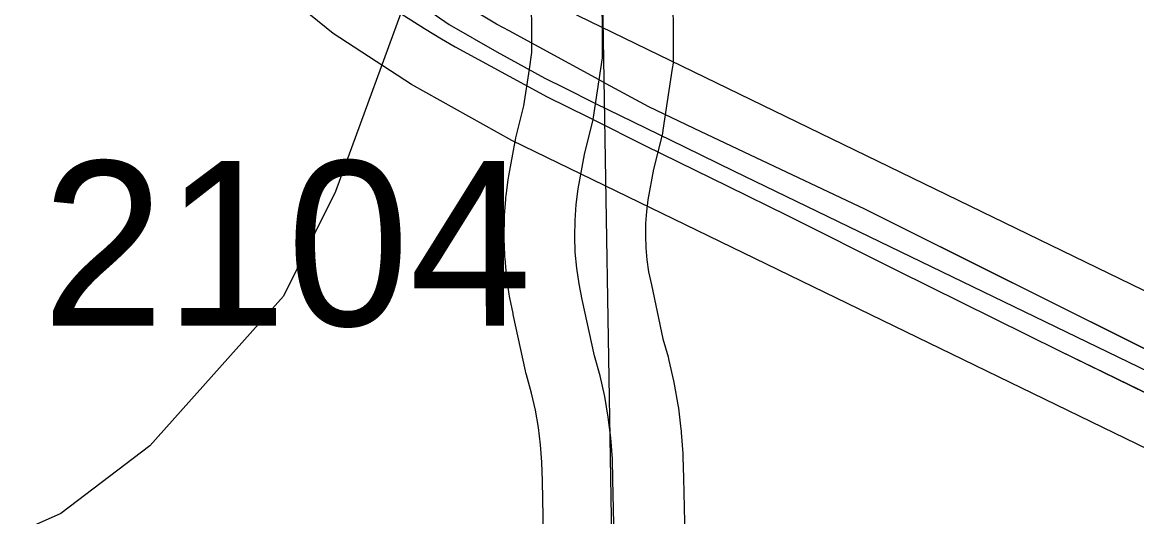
# Model space of a CAD drawing. Extents: x 23.6 to 68.7, y -63 to -29.
# Drawn here: x 35.4098 to 35.8834, y -43.0697 to -42.8595 of the extents above; entities that cross this region are included whole.
import ezdxf

# ---------------------------------------------------------------- set-up
doc = ezdxf.new("R2010")
doc.units = 0
for name, color, linetype in [('tdCoDivCarto', 7, 'Continuous'), ('tdCoHydroRiver', 7, 'Continuous'), ('tdCoPriCL', 7, 'Continuous'), ('tdCoPriDiv', 7, 'Continuous'), ('tdCoPrimary', 7, 'Continuous'), ('tdCoSecRdNmbr', 7, 'Continuous'), ('tdCoSecRteBand', 7, 'Continuous'), ('tdCoSecRteCL', 7, 'Continuous'), ('tdCoSectLine', 7, 'Continuous'), ('tdCoSurfGravel', 7, 'Continuous')]:
    doc.layers.add(name, color=color, linetype=linetype)

msp = doc.modelspace()

# ---------------------------------------------------------------- linework, layer by layer
at = {"layer": 'tdCoDivCarto'}
for p, q in [((35.61127, -42.86023), (35.59712, -42.85175)), ((35.56792, -42.85408), (35.58069, -42.86217)), ((35.61669, -42.86318), (35.61127, -42.86023)), ((35.58069, -42.86217), (35.588, -42.86652)), ((35.588, -42.86652), (35.59369, -42.86991)), ((35.65494, -42.88397), (35.61669, -42.86318)), ((35.59369, -42.86991), (35.60865, -42.878)), ((35.60865, -42.878), (35.6329, -42.89112)), ((35.65794, -42.8856), (35.65494, -42.88397)), ((35.67613, -42.89549), (35.65794, -42.8856)), ((35.6329, -42.89112), (35.65044, -42.89988)), ((35.65044, -42.89988), (35.65236, -42.90084)), ((35.69539, -42.90461), (35.67613, -42.89549)), ((35.65236, -42.90084), (35.67433, -42.91183)), ((35.71664, -42.91466), (35.69539, -42.90461)), ((35.71664, -42.91466), (35.69539, -42.90461)), ((35.67433, -42.91183), (35.68855, -42.91882)), ((35.68855, -42.91882), (35.70964, -42.9292)), ((35.68855, -42.91882), (35.70964, -42.9292)), ((35.76787, -42.9389), (35.71664, -42.91466)), ((35.70964, -42.9292), (35.735, -42.94167)), ((35.735, -42.94167), (35.78136, -42.96485)), ((35.89561, -43.00277), (35.76787, -42.9389)), ((35.78136, -42.96485), (35.85066, -42.99913)), ((35.85066, -42.99913), (35.91157, -43.02897))]:
    msp.add_line(p, q, dxfattribs=at)
for points in [[(35.49474, -42.79649), (35.50763, -42.8085), (35.51917, -42.81828), (35.53098, -42.82773), (35.54305, -42.83685), (35.55536, -42.84563), (35.56792, -42.85408), (35.58069, -42.86217), (35.588, -42.86652)], [(35.49474, -42.79649), (35.50763, -42.8085), (35.51917, -42.81828), (35.53098, -42.82773), (35.54305, -42.83685), (35.55536, -42.84563), (35.56792, -42.85408), (35.58069, -42.86217), (35.588, -42.86652)], [(35.49474, -42.79649), (35.50763, -42.8085), (35.51917, -42.81828), (35.53098, -42.82773), (35.54305, -42.83685), (35.55536, -42.84563), (35.56792, -42.85408), (35.58069, -42.86217), (35.588, -42.86652)], [(35.61669, -42.86318), (35.61127, -42.86023), (35.59712, -42.85175)], [(35.61669, -42.86318), (35.61127, -42.86023), (35.59712, -42.85175)], [(35.61669, -42.86318), (35.61127, -42.86023), (35.59712, -42.85175)], [(35.588, -42.86652), (35.59369, -42.86991), (35.60865, -42.878)], [(35.588, -42.86652), (35.59369, -42.86991), (35.60865, -42.878)], [(35.588, -42.86652), (35.59369, -42.86991), (35.60865, -42.878)], [(35.65794, -42.8856), (35.65494, -42.88397), (35.61669, -42.86318)], [(35.65794, -42.8856), (35.65494, -42.88397), (35.61669, -42.86318)], [(35.65794, -42.8856), (35.65494, -42.88397), (35.61669, -42.86318)], [(35.60865, -42.878), (35.6329, -42.89112), (35.65044, -42.89988)], [(35.60865, -42.878), (35.6329, -42.89112), (35.65044, -42.89988)], [(35.60865, -42.878), (35.6329, -42.89112), (35.65044, -42.89988)], [(35.69539, -42.90461), (35.67613, -42.89549), (35.65794, -42.8856)], [(35.69539, -42.90461), (35.67613, -42.89549), (35.65794, -42.8856)], [(35.69539, -42.90461), (35.67613, -42.89549), (35.65794, -42.8856)], [(35.65044, -42.89988), (35.65236, -42.90084), (35.67433, -42.91183), (35.68855, -42.91882)], [(35.65044, -42.89988), (35.65236, -42.90084), (35.67433, -42.91183), (35.68855, -42.91882)], [(35.65044, -42.89988), (35.65236, -42.90084), (35.67433, -42.91183), (35.68855, -42.91882)], [(35.71664, -42.91466), (35.69539, -42.90461)], [(35.71664, -42.91466), (35.69539, -42.90461)], [(35.68855, -42.91882), (35.70964, -42.9292)], [(35.68855, -42.91882), (35.70964, -42.9292)], [(36.60978, -43.39956), (36.5501, -43.35936), (36.51558, -43.33569), (36.48401, -43.31423), (36.41891, -43.27231), (36.37501, -43.24567), (36.32372, -43.21584), (36.249, -43.17564), (36.17304, -43.13889), (36.1432, -43.12286), (36.05936, -43.08242), (35.95578, -43.03211), (35.89561, -43.00277), (35.76787, -42.9389), (35.71664, -42.91466)], [(36.60978, -43.39956), (36.5501, -43.35936), (36.51558, -43.33569), (36.48401, -43.31423), (36.41891, -43.27231), (36.37501, -43.24567), (36.32372, -43.21584), (36.249, -43.17564), (36.17304, -43.13889), (36.1432, -43.12286), (36.05936, -43.08242), (35.95578, -43.03211), (35.89561, -43.00277), (35.76787, -42.9389), (35.71664, -42.91466)], [(36.60978, -43.39956), (36.5501, -43.35936), (36.51558, -43.33569), (36.48401, -43.31423), (36.41891, -43.27231), (36.37501, -43.24567), (36.32372, -43.21584), (36.249, -43.17564), (36.17304, -43.13889), (36.1432, -43.12286), (36.05936, -43.08242), (35.95578, -43.03211), (35.89561, -43.00277), (35.76787, -42.9389), (35.71664, -42.91466)], [(35.70964, -42.9292), (35.735, -42.94167), (35.78136, -42.96485), (35.85066, -42.99913), (35.91157, -43.02897), (35.97717, -43.06103), (36.03956, -43.09111), (36.11305, -43.12662), (36.16557, -43.1535), (36.21342, -43.17792), (36.27359, -43.20727), (36.34634, -43.2482), (36.37445, -43.26497), (36.41613, -43.29086), (36.49652, -43.34339), (36.54559, -43.37718), (36.63832, -43.43883)], [(35.70964, -42.9292), (35.735, -42.94167), (35.78136, -42.96485), (35.85066, -42.99913), (35.91157, -43.02897), (35.97717, -43.06103), (36.03956, -43.09111), (36.11305, -43.12662), (36.16557, -43.1535), (36.21342, -43.17792), (36.27359, -43.20727), (36.34634, -43.2482), (36.37445, -43.26497), (36.41613, -43.29086), (36.49652, -43.34339), (36.54559, -43.37718), (36.63832, -43.43883)], [(35.70964, -42.9292), (35.735, -42.94167), (35.78136, -42.96485), (35.85066, -42.99913), (35.91157, -43.02897), (35.97717, -43.06103), (36.03956, -43.09111), (36.11305, -43.12662), (36.16557, -43.1535), (36.21342, -43.17792), (36.27359, -43.20727), (36.34634, -43.2482), (36.37445, -43.26497), (36.41613, -43.29086), (36.49652, -43.34339), (36.54559, -43.37718), (36.63832, -43.43883)]]:
    msp.add_lwpolyline(points, dxfattribs=at)
at = {"layer": 'tdCoHydroRiver'}
for points in [[(35.69869, -42.61902), (35.6783, -42.69185), (35.67688, -42.76136), (35.66587, -42.78357), (35.59478, -42.8189), (35.57585, -42.84117), (35.54286, -42.93148), (35.52082, -42.97589)], [(35.52082, -42.97589), (35.46402, -43.03955), (35.42608, -43.0683), (35.29631, -43.12626), (35.25518, -43.14714), (35.22834, -43.17422), (35.20315, -43.22024), (35.16102, -43.28213), (35.05143, -43.39509), (34.99187, -43.44766), (34.94644, -43.49065), (34.92456, -43.51766), (34.89481, -43.54789), (34.85703, -43.56082)]]:
    msp.add_lwpolyline(points, dxfattribs=at)
at = {"layer": 'tdCoPriCL'}
msp.add_lwpolyline([(35.37779, -42.64156), (35.41876, -42.70077), (35.42419, -42.70813), (35.4373, -42.72524), (35.45776, -42.74603), (35.47071, -42.76139), (35.48277, -42.77376), (35.49205, -42.78256), (35.50004, -42.7904), (35.51986, -42.80767), (35.5424, -42.82654), (35.55886, -42.83949), (35.57331, -42.84802), (35.59121, -42.86049), (35.61151, -42.87201), (35.63181, -42.8832), (35.64022, -42.88743), (35.65304, -42.89392), (35.69129, -42.91249), (35.7124, -42.9228), (35.98544, -43.05497)], dxfattribs=at)
at = {"layer": 'tdCoPriDiv'}
for points in [[(34.89269, -42.10029), (34.951, -42.13072), (34.97689, -42.14525), (35.02877, -42.18027), (35.08212, -42.22123), (35.12158, -42.25417), (35.16018, -42.29049), (35.22651, -42.36825), (35.28189, -42.44646), (35.40258, -42.6246), (35.4432, -42.68331), (35.46002, -42.70552), (35.47999, -42.7258), (35.50389, -42.75239), (35.53938, -42.78485), (35.57587, -42.81466), (35.60726, -42.83507), (35.64585, -42.85665), (35.99865, -43.02801), (36.23324, -43.14381), (36.31952, -43.18796), (36.39447, -43.23095), (36.67959, -43.419)], [(36.64622, -43.46886), (36.36328, -43.28223), (36.29091, -43.24072), (36.20629, -43.19742), (35.9723, -43.08191), (35.61786, -42.90973), (35.57524, -42.88589), (35.54193, -42.8643), (35.50041, -42.83047), (35.46174, -42.79512), (35.43561, -42.76624), (35.41465, -42.74495), (35.39439, -42.71822), (35.17938, -42.40541), (35.11754, -42.33276), (35.08175, -42.29908), (35.0445, -42.26798), (34.99385, -42.22909), (34.94537, -42.19636), (34.92169, -42.18307)]]:
    msp.add_lwpolyline(points, dxfattribs=at)
at = {"layer": 'tdCoPrimary'}
for p, q in [((35.71664, -42.91466), (35.69539, -42.90461)), ((35.71664, -42.91466), (35.69539, -42.90461)), ((35.68855, -42.91882), (35.70964, -42.9292)), ((35.68855, -42.91882), (35.70964, -42.9292))]:
    msp.add_line(p, q, dxfattribs=at)
for points in [[(35.49474, -42.79649), (35.50763, -42.8085), (35.51917, -42.81828), (35.53098, -42.82773), (35.54305, -42.83685), (35.55536, -42.84563), (35.56792, -42.85408), (35.58069, -42.86217), (35.588, -42.86652)], [(35.49474, -42.79649), (35.50763, -42.8085), (35.51917, -42.81828), (35.53098, -42.82773), (35.54305, -42.83685), (35.55536, -42.84563), (35.56792, -42.85408), (35.58069, -42.86217), (35.588, -42.86652)], [(35.61669, -42.86318), (35.61127, -42.86023), (35.59712, -42.85175)], [(35.61669, -42.86318), (35.61127, -42.86023), (35.59712, -42.85175)], [(35.89561, -43.00277), (35.76787, -42.9389), (35.71664, -42.91466), (35.69539, -42.90461), (35.67613, -42.89549), (35.65794, -42.8856), (35.65494, -42.88397), (35.61669, -42.86318), (35.61127, -42.86023), (35.59712, -42.85175)], [(35.56792, -42.85408), (35.58069, -42.86217), (35.588, -42.86652), (35.59369, -42.86991), (35.60865, -42.878), (35.6329, -42.89112), (35.65044, -42.89988), (35.65236, -42.90084), (35.67433, -42.91183), (35.68855, -42.91882), (35.70964, -42.9292), (35.735, -42.94167), (35.78136, -42.96485), (35.85066, -42.99913), (35.91157, -43.02897)], [(35.588, -42.86652), (35.59369, -42.86991), (35.60865, -42.878)], [(35.588, -42.86652), (35.59369, -42.86991), (35.60865, -42.878)], [(35.65794, -42.8856), (35.65494, -42.88397), (35.61669, -42.86318)], [(35.65794, -42.8856), (35.65494, -42.88397), (35.61669, -42.86318)], [(35.60865, -42.878), (35.6329, -42.89112), (35.65044, -42.89988)], [(35.60865, -42.878), (35.6329, -42.89112), (35.65044, -42.89988)], [(35.69539, -42.90461), (35.67613, -42.89549), (35.65794, -42.8856)], [(35.69539, -42.90461), (35.67613, -42.89549), (35.65794, -42.8856)], [(35.65044, -42.89988), (35.65236, -42.90084), (35.67433, -42.91183), (35.68855, -42.91882)], [(35.65044, -42.89988), (35.65236, -42.90084), (35.67433, -42.91183), (35.68855, -42.91882)], [(36.60978, -43.39956), (36.5501, -43.35936), (36.51558, -43.33569), (36.48401, -43.31423), (36.41891, -43.27231), (36.37501, -43.24567), (36.32372, -43.21584), (36.249, -43.17564), (36.17304, -43.13889), (36.1432, -43.12286), (36.05936, -43.08242), (35.95578, -43.03211), (35.89561, -43.00277), (35.76787, -42.9389), (35.71664, -42.91466)], [(36.60978, -43.39956), (36.5501, -43.35936), (36.51558, -43.33569), (36.48401, -43.31423), (36.41891, -43.27231), (36.37501, -43.24567), (36.32372, -43.21584), (36.249, -43.17564), (36.17304, -43.13889), (36.1432, -43.12286), (36.05936, -43.08242), (35.95578, -43.03211), (35.89561, -43.00277), (35.76787, -42.9389), (35.71664, -42.91466)], [(35.70964, -42.9292), (35.735, -42.94167), (35.78136, -42.96485), (35.85066, -42.99913), (35.91157, -43.02897), (35.97717, -43.06103), (36.03956, -43.09111), (36.11305, -43.12662), (36.16557, -43.1535), (36.21342, -43.17792), (36.27359, -43.20727), (36.34634, -43.2482), (36.37445, -43.26497), (36.41613, -43.29086), (36.49652, -43.34339), (36.54559, -43.37718), (36.63832, -43.43883)], [(35.70964, -42.9292), (35.735, -42.94167), (35.78136, -42.96485), (35.85066, -42.99913), (35.91157, -43.02897), (35.97717, -43.06103), (36.03956, -43.09111), (36.11305, -43.12662), (36.16557, -43.1535), (36.21342, -43.17792), (36.27359, -43.20727), (36.34634, -43.2482), (36.37445, -43.26497), (36.41613, -43.29086), (36.49652, -43.34339), (36.54559, -43.37718), (36.63832, -43.43883)]]:
    msp.add_lwpolyline(points, dxfattribs=at)
at = {"layer": 'tdCoSecRteBand'}
for points in [[(35.63164, -43.09203), (35.63082, -43.05466), (35.63062, -43.04654), (35.63007, -43.03913), (35.62916, -43.03176), (35.62788, -43.02445), (35.62624, -43.01721), (35.62405, -43.00934), (35.62381, -43.0085), (35.62363, -43.00764), (35.61845, -42.98371), (35.61841, -42.98353), (35.61837, -42.98335), (35.61702, -42.97671), (35.61686, -42.9759), (35.61674, -42.97509), (35.61575, -42.96839), (35.61563, -42.96758), (35.61556, -42.96676), (35.61494, -42.96002), (35.61487, -42.9592), (35.61484, -42.95838), (35.61459, -42.95161), (35.61456, -42.95079), (35.61457, -42.94997), (35.6147, -42.9432), (35.61471, -42.94238), (35.61477, -42.94156), (35.61526, -42.9348), (35.61532, -42.93399), (35.61543, -42.93317), (35.61629, -42.92645), (35.61639, -42.92561), (35.61655, -42.92477), (35.61926, -42.91022), (35.61941, -42.90943), (35.6196, -42.90865), (35.6229, -42.89503), (35.62528, -42.87944), (35.62637, -42.87232), (35.62637, -42.86506), (35.62621, -42.84943)], [(35.68622, -42.84991), (35.68637, -42.86459), (35.68637, -42.86475), (35.68637, -42.8649), (35.68637, -42.8746), (35.68637, -42.87688), (35.68603, -42.87913), (35.68459, -42.8885), (35.68202, -42.90538), (35.68182, -42.90665), (35.68152, -42.90791), (35.6781, -42.922), (35.67569, -42.93492), (35.67504, -42.93998), (35.67467, -42.9451), (35.67458, -42.95023), (35.67477, -42.95536), (35.67523, -42.96048), (35.67598, -42.96555), (35.67713, -42.9712), (35.68208, -42.99408), (35.68424, -43.00181), (35.68444, -43.00253), (35.6846, -43.00325), (35.68657, -43.01194), (35.68673, -43.01267), (35.68686, -43.0134), (35.68839, -43.02217), (35.68852, -43.02291), (35.68861, -43.02364), (35.68971, -43.03248), (35.6898, -43.03322), (35.68985, -43.03396), (35.69051, -43.04285), (35.69056, -43.04359), (35.69058, -43.04433), (35.6908, -43.05323), (35.6908, -43.05327), (35.6908, -43.05331), (35.69162, -43.09079)]]:
    msp.add_lwpolyline(points, dxfattribs=at)
at = {"layer": 'tdCoSecRteCL'}
msp.add_lwpolyline([(35.66163, -43.09145), (35.66081, -43.05397), (35.66059, -43.04506), (35.65993, -43.03618), (35.65884, -43.02734), (35.6573, -43.01856), (35.65534, -43.00987), (35.65295, -43.00129), (35.64777, -42.97737), (35.64642, -42.97073), (35.64543, -42.96403), (35.64482, -42.95728), (35.64457, -42.95051), (35.64469, -42.94374), (35.64518, -42.93698), (35.64604, -42.93026), (35.64876, -42.91572), (35.65236, -42.90084), (35.65494, -42.88397), (35.65637, -42.8746), (35.65637, -42.8649), (35.65621, -42.84912)], dxfattribs=at)
at = {"layer": 'tdCoSectLine'}
msp.add_lwpolyline([(35.65382, -42.69742), (35.67073, -43.70474)], dxfattribs=at)
at = {"layer": 'tdCoSurfGravel'}
for points in [[(35.65236, -42.90084), (35.65494, -42.88397), (35.65637, -42.8746), (35.65637, -42.8649), (35.65621, -42.84912), (35.65719, -42.8335), (35.65637, -42.81262), (35.65506, -42.76018), (35.65423, -42.72302), (35.65416, -42.69743), (35.65407, -42.66499), (35.65358, -42.63227), (35.65226, -42.53478), (35.65045, -42.4215), (35.64963, -42.34818), (35.64919, -42.29911), (35.64897, -42.27568), (35.64799, -42.23918), (35.64745, -42.20482)], [(35.66163, -43.09145), (35.66081, -43.05397), (35.66059, -43.04506), (35.65993, -43.03618), (35.65884, -43.02734), (35.6573, -43.01856), (35.65534, -43.00987), (35.65295, -43.00129), (35.64777, -42.97737), (35.64642, -42.97073), (35.64543, -42.96403), (35.64482, -42.95728), (35.64457, -42.95051), (35.64469, -42.94374), (35.64518, -42.93698), (35.64604, -42.93026), (35.64876, -42.91572), (35.65236, -42.90084)]]:
    msp.add_lwpolyline(points, dxfattribs=at)

# ---------------------------------------------------------------- texts
at = {"layer": 'tdCoSecRdNmbr'}
msp.add_text('2104', height=0.07, rotation=0.0279, dxfattribs=at).set_placement((35.41811, -42.98856))

doc.saveas('drawing.dxf')
